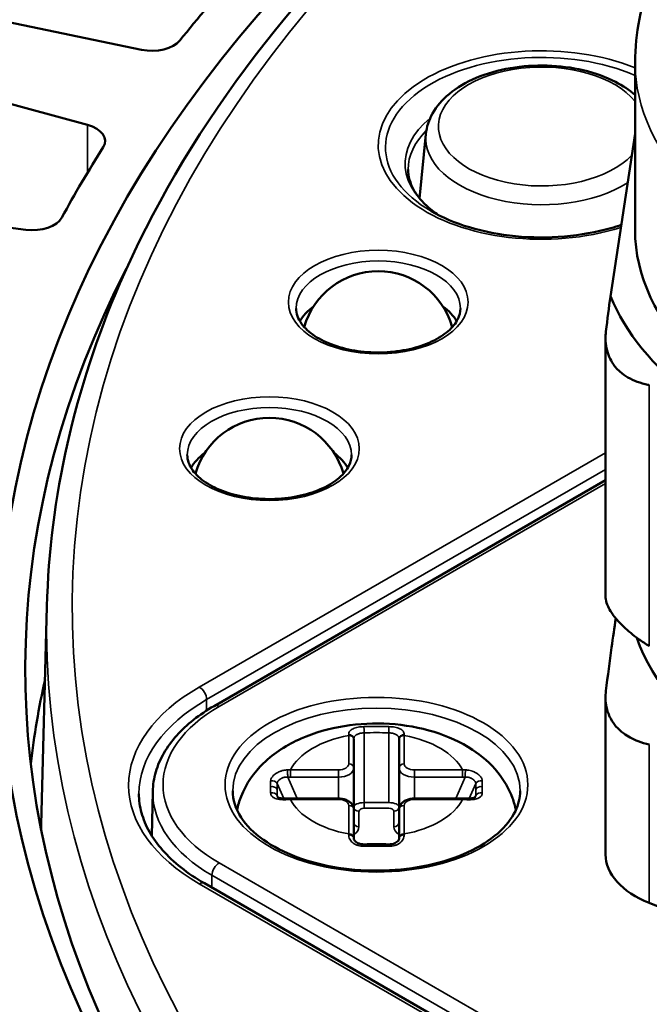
# Model space of a CAD drawing. Header units: millimetres. Extents: x 38 to 2514, y 38 to 1622.
# Tile 298 of 310: x 1640 to 1652, y 1389 to 1408. Entities that reach past the tile are written whole.
import ezdxf

# ---------------------------------------------------------------- set-up
doc = ezdxf.new("R2010")
doc.units = ezdxf.units.MM
doc.header["$LTSCALE"] = 7.692308
doc.layers.add('Visible (ISO)', color=7, linetype='Continuous', lineweight=50)
doc.layers.add('Visible Narrow (ISO)', color=7, linetype='Continuous', lineweight=35)

msp = doc.modelspace()

# ---------------------------------------------------------------- linework, layer by layer
at = {"layer": 'Visible (ISO)'}
for p, q in [((1642.5968, 1407.7535), (1639.8171, 1408.3316)), ((1652.213, 1404.2417), (1652.213, 1407.5077)), ((1638.8716, 1407.0137), (1641.5451, 1406.2876)), ((1648.1369, 1406.107), (1648.016, 1404.854)), ((1652.213, 1406.1183), (1651.7322, 1402.9453)), ((1640.3439, 1404.2446), (1637.4573, 1404.6083)), ((1651.6374, 1402.1336), (1651.6374, 1397.0981)), ((1651.6374, 1399.3609), (1644.0101, 1394.9573)), ((1640.7537, 1396.8962), (1640.6447, 1392.6479)), ((1651.6374, 1395.1269), (1651.6374, 1392.0633)), ((1646.7344, 1394.3155), (1646.7344, 1394.3025)), ((1646.7344, 1393.7456), (1646.7344, 1394.3025)), ((1647.6144, 1394.3025), (1647.6144, 1394.3155)), ((1647.6144, 1394.3025), (1647.6144, 1393.7456)), ((1646.7344, 1392.9373), (1646.7344, 1393.7456)), ((1647.6144, 1392.9373), (1647.6144, 1393.7456)), ((1642.8169, 1393.2907), (1642.7984, 1392.4258)), ((1645.2455, 1393.1872), (1645.2455, 1393.1872)), ((1646.4344, 1393.1528), (1645.4974, 1393.1528)), ((1648.8515, 1393.1528), (1647.9144, 1393.1528)), ((1649.1034, 1393.1872), (1649.1034, 1393.1872)), ((1646.7344, 1392.3804), (1646.7344, 1392.9373)), ((1647.6144, 1392.9373), (1647.6144, 1392.3804)), ((1646.7344, 1392.3804), (1646.7344, 1392.367)), ((1647.6144, 1392.367), (1647.6144, 1392.3804)), ((1672.3183, 1375.0485), (1643.8234, 1391.5)), ((1652.4903, 1391.1174), (1659.1114, 1388.4407))]:
    msp.add_line(p, q, dxfattribs=at)
for centre in [(1647.2098, 1401.9351), (1645.0885, 1399.0773)]:
    msp.add_arc(centre, 1.5, 15.91771, 164.08229, dxfattribs=at)
for centre, major_axis, ratio, start_param, end_param in [((1687.8331, 1396.0767), (-48, 0), 0.5773503, 5.2095771, 8.5688883), ((1687.8331, 1396.0767), (-49, 0), 0.5773503, 5.7993827, 5.85069), ((1642.8001, 1408.0794), (-0.6, 0), 0.5773503, 1.225059, 2.7090974), ((1641.2898, 1405.9742), (0.6, 0), 0.5773503, 5.9302824, 7.4143208), ((1687.8331, 1396.0767), (-49, 0), 0.5773503, 5.9302824, 5.9815897), ((1640.4718, 1404.583), (0.6, 0), 0.5773503, 4.4975513, 5.9815897), ((1660.963, 1404.2417), (-8.75, 0), 0.5773503, 0, 3.1415927), ((1687.8331, 1395.6685), (-47.5, 0), 0.5773503, 5.9940112, 7.0633341), ((1660.963, 1404.2417), (-9.5, 0), 0.5773503, 0.2386165, 0.6340481), ((1647.2098, 1402.18), (-1.6, 0), 0.5773503, 5.6186347, 5.9771419), ((1647.2098, 1402.18), (1.6, 0), 0.5773503, 0.3060434, 0.6645506), ((1645.0885, 1399.3223), (-1.6, 0), 0.5773503, 5.6186347, 5.9771419), ((1645.0885, 1399.3223), (1.6, 0), 0.5773503, 0.3060434, 0.6645506), ((1660.963, 1397.3015), (-8.8923, 0), 0.5773503, 0.1984717, 2.2737824), ((1687.8331, 1391.9942), (-47.5, 0), 0.5773503, 6.1559235, 6.216146), ((1646.6344, 1392.3669), (0.1, 0), 0.802943, 6.2831852, 6.2833847), ((1647.7144, 1392.3669), (-0.1, 0), 0.8029457, 6.2829835, 6.2831789), ((1653.6374, 1392.0633), (-2, 0), 0.5773503, 0, 0.9599311)]:
    msp.add_ellipse(centre, major_axis=major_axis, ratio=ratio, start_param=start_param, end_param=end_param, dxfattribs=at)
for points, knots in [([(1677.2225, 1423.1782), (1675.1918, 1422.9058), (1673.1922, 1422.555), (1666.5392, 1421.1016), (1662.1225, 1419.6341), (1654.2993, 1415.9576), (1650.8947, 1413.7488), (1645.4548, 1408.8035), (1643.4173, 1406.0674), (1641.2885, 1401.1439), (1640.8082, 1399.0226), (1640.7537, 1396.8962)], [1.7991176, 1.7991176, 1.7991176, 1.7991176, 1.9325075, 1.9325075, 2.2539912, 2.2539912, 2.5757753, 2.5757753, 2.8969658, 2.8969658, 3.1267803, 3.1267803, 3.1267803, 3.1267803]), ([(1669.713, 1407.5077), (1669.713, 1408.074), (1669.5962, 1408.6378), (1669.1558, 1409.72), (1668.8172, 1410.2283), (1667.9158, 1411.2167), (1667.3192, 1411.6672), (1665.9091, 1412.462), (1665.0741, 1412.7831), (1663.3056, 1413.2352), (1662.3716, 1413.3646), (1660.4997, 1413.4286), (1659.5624, 1413.3653), (1657.7501, 1413.0479), (1656.8756, 1412.7934), (1655.2605, 1412.0841), (1654.5192, 1411.6281), (1653.3213, 1410.527), (1652.8428, 1409.8944), (1652.331, 1408.6434), (1652.213, 1408.0768), (1652.213, 1407.5077)], [5.846853, 5.846853, 5.846853, 5.846853, 6.0776492, 6.0776492, 6.3315314, 6.3315314, 6.6442762, 6.6442762, 7.0008071, 7.0008071, 7.3585172, 7.3585172, 7.7121135, 7.7121135, 8.0679023, 8.0679023, 8.4276399, 8.4276399, 8.7564965, 8.7564965, 8.9884456, 8.9884456, 8.9884456, 8.9884456]), ([(1648.1369, 1406.107), (1648.1506, 1406.2487), (1648.1964, 1406.3866), (1648.3468, 1406.6537), (1648.4574, 1406.7801), (1648.7405, 1407.0159), (1648.92, 1407.1209), (1649.3234, 1407.2912), (1649.5486, 1407.3551), (1650.0167, 1407.4353), (1650.2593, 1407.4519), (1650.7404, 1407.4378), (1650.9786, 1407.4072), (1651.4308, 1407.3002), (1651.6445, 1407.2236), (1651.9746, 1407.0532), (1652.1019, 1406.9695), (1652.213, 1406.8741)], [0.0556793, 0.0556793, 0.0556793, 0.0556793, 0.3142428, 0.3142428, 0.6060799, 0.6060799, 0.9396229, 0.9396229, 1.2823362, 1.2823362, 1.6217123, 1.6217123, 1.959798, 1.959798, 2.3001703, 2.3001703, 2.549579, 2.549579, 2.549579, 2.549579]), ([(1647.7918, 1405.4192), (1647.7918, 1405.3527), (1647.8008, 1405.2861), (1647.8375, 1405.1523), (1647.8653, 1405.085), (1647.9409, 1404.9505), (1647.9889, 1404.8834), (1648.105, 1404.7518), (1648.1732, 1404.6874), (1648.2932, 1404.592), (1648.3383, 1404.5592), (1648.386, 1404.5274)], [3.14159265, 3.14159265, 3.14159265, 3.14159265, 3.29867229, 3.29867229, 3.45575192, 3.45575192, 3.61283155, 3.61283155, 3.76991118, 3.76991118, 3.85527774, 3.85527774, 3.85527774, 3.85527774]), ([(1648.2412, 1404.6056), (1648.4573, 1404.4808), (1648.7106, 1404.3736), (1649.2676, 1404.2075), (1649.5713, 1404.1489), (1650.1981, 1404.0882), (1650.5212, 1404.0862), (1651.1518, 1404.1396), (1651.4592, 1404.1949), (1651.8111, 1404.2949), (1651.878, 1404.3157), (1651.9432, 1404.3379)], [3.9269908, 3.9269908, 3.9269908, 3.9269908, 4.2356409, 4.2356409, 4.54601, 4.54601, 4.8579053, 4.8579053, 5.169853, 5.169853, 5.244881, 5.244881, 5.244881, 5.244881]), ([(1645.6098, 1402.7108), (1645.6098, 1402.6114), (1645.6433, 1402.51), (1645.7772, 1402.3258), (1645.8636, 1402.2446), (1646.0789, 1402.1021), (1646.2052, 1402.0402), (1646.4886, 1401.9401), (1646.6457, 1401.9021), (1646.9754, 1401.8549), (1647.148, 1401.846), (1647.4896, 1401.8589), (1647.6587, 1401.8808), (1647.9744, 1401.9525), (1648.1212, 1402.0022), (1648.3767, 1402.122), (1648.4856, 1402.192), (1648.6574, 1402.3421), (1648.7197, 1402.422), (1648.7935, 1402.5716), (1648.8098, 1402.6414), (1648.8098, 1402.7108)], [3.1415927, 3.1415927, 3.1415927, 3.1415927, 3.5388853, 3.5388853, 3.8590831, 3.8590831, 4.1633263, 4.1633263, 4.4693592, 4.4693592, 4.7778783, 4.7778783, 5.0870088, 5.0870088, 5.3946434, 5.3946434, 5.6994222, 5.6994222, 6.0059657, 6.0059657, 6.2831853, 6.2831853, 6.2831853, 6.2831853]), ([(1651.645, 1402.2612), (1651.6414, 1402.2303), (1651.639, 1402.1995), (1651.6338, 1402.0406), (1651.6527, 1401.916), (1651.7139, 1401.7514), (1651.7375, 1401.703), (1651.7856, 1401.6247), (1651.808, 1401.5936), (1651.8585, 1401.533), (1651.8867, 1401.5038), (1651.964, 1401.4349), (1652.0158, 1401.3979), (1652.1861, 1401.2998), (1652.3179, 1401.2529), (1652.4724, 1401.2185), (1652.4813, 1401.2166), (1652.4903, 1401.2147)], [1.00033037, 1.00033037, 1.00033037, 1.00033037, 1.01236347, 1.01236347, 1.0626597, 1.0626597, 1.08515376, 1.08515376, 1.10131667, 1.10131667, 1.11834789, 1.11834789, 1.14438841, 1.14438841, 1.19682824, 1.19682824, 1.20001435, 1.20001435, 1.20001435, 1.20001435]), ([(1643.4885, 1399.853), (1643.4885, 1399.7536), (1643.522, 1399.6522), (1643.6558, 1399.4681), (1643.7423, 1399.3868), (1643.9576, 1399.2444), (1644.0839, 1399.1825), (1644.3672, 1399.0824), (1644.5244, 1399.0443), (1644.8541, 1398.9971), (1645.0267, 1398.9882), (1645.3683, 1399.0012), (1645.5374, 1399.0231), (1645.8531, 1399.0948), (1645.9999, 1399.1444), (1646.2554, 1399.2643), (1646.3643, 1399.3342), (1646.5361, 1399.4844), (1646.5984, 1399.5642), (1646.6721, 1399.7139), (1646.6885, 1399.7837), (1646.6885, 1399.853)], [3.1415927, 3.1415927, 3.1415927, 3.1415927, 3.5388853, 3.5388853, 3.8590831, 3.8590831, 4.1633263, 4.1633263, 4.4693592, 4.4693592, 4.7778783, 4.7778783, 5.0870088, 5.0870088, 5.3946434, 5.3946434, 5.6994222, 5.6994222, 6.0059657, 6.0059657, 6.2831853, 6.2831853, 6.2831853, 6.2831853]), ([(1652.4903, 1396.1253), (1652.4171, 1396.1692), (1652.3472, 1396.2154), (1652.2812, 1396.2629), (1652.1737, 1396.3404), (1652.077, 1396.4209), (1651.993, 1396.5011), (1651.9516, 1396.5407), (1651.9134, 1396.58), (1651.8788, 1396.6188), (1651.8597, 1396.6401), (1651.8417, 1396.6612), (1651.8248, 1396.6822), (1651.7999, 1396.713), (1651.7775, 1396.7432), (1651.7575, 1396.7729), (1651.7283, 1396.8161), (1651.7045, 1396.8579), (1651.6859, 1396.8983), (1651.6637, 1396.9469), (1651.6491, 1396.9932), (1651.6422, 1397.0378), (1651.639, 1397.0583), (1651.6374, 1397.0784), (1651.6374, 1397.0981)], [2.08772995, 2.08772995, 2.08772995, 2.08772995, 2.11490942, 2.11490942, 2.11490942, 2.15920305, 2.15920305, 2.15920305, 2.18106168, 2.18106168, 2.18106168, 2.1930663, 2.1930663, 2.1930663, 2.21072533, 2.21072533, 2.21072533, 2.23645853, 2.23645853, 2.23645853, 2.26731161, 2.26731161, 2.26731161, 2.28147305, 2.28147305, 2.28147305, 2.28147305]), ([(1651.645, 1395.2503), (1651.6811, 1395.5454), (1651.7183, 1395.8274), (1651.7827, 1396.2937), (1651.8097, 1396.4838), (1651.8365, 1396.6689)], [-0.38026483, -0.38026483, -0.38026483, -0.38026483, -0.26120469, -0.26120469, -0.17585283, -0.17585283, -0.17585283, -0.17585283]), ([(1652.4903, 1394.2038), (1652.4135, 1394.222), (1652.3403, 1394.2442), (1652.1651, 1394.3119), (1652.0695, 1394.3633), (1651.9324, 1394.4661), (1651.884, 1394.5111), (1651.8014, 1394.6072), (1651.7668, 1394.6576), (1651.6994, 1394.7839), (1651.6717, 1394.8619), (1651.6355, 1395.0425), (1651.6322, 1395.1459), (1651.645, 1395.2503)], [-0.62188043, -0.62188043, -0.62188043, -0.62188043, -0.60000789, -0.60000789, -0.56631457, -0.56631457, -0.54432289, -0.54432289, -0.52344977, -0.52344977, -0.49520886, -0.49520886, -0.46127986, -0.46127986, -0.46127986, -0.46127986]), ([(1644.0101, 1394.9573), (1643.8663, 1394.8742), (1643.7327, 1394.7843), (1643.4892, 1394.5918), (1643.3793, 1394.4893), (1643.1862, 1394.273), (1643.1029, 1394.1593), (1642.9664, 1393.9228), (1642.9132, 1393.7999), (1642.8397, 1393.5483), (1642.8196, 1393.4196), (1642.8169, 1393.2907)], [4.71238898, 4.71238898, 4.71238898, 4.71238898, 4.86700003, 4.86700003, 5.02161108, 5.02161108, 5.17622213, 5.17622213, 5.33083318, 5.33083318, 5.48544424, 5.48544424, 5.48544424, 5.48544424]), ([(1649.8911, 1392.9301), (1649.8748, 1393.0088), (1649.8527, 1393.0856), (1649.7568, 1393.3473), (1649.6567, 1393.515), (1649.3954, 1393.8396), (1649.2257, 1393.9852), (1648.8137, 1394.2577), (1648.563, 1394.3697), (1648.0195, 1394.5386), (1647.7246, 1394.5903), (1647.1323, 1394.6275), (1646.8352, 1394.6138), (1646.2546, 1394.5203), (1645.9711, 1394.4407), (1645.4384, 1394.2049), (1645.1875, 1394.0492), (1644.7919, 1393.6631), (1644.6355, 1393.4482), (1644.5029, 1393.1083), (1644.4765, 1393.0205), (1644.4577, 1392.9301)], [3.2608701, 3.2608701, 3.2608701, 3.2608701, 3.349918, 3.349918, 3.5766268, 3.5766268, 3.8593516, 3.8593516, 4.2185089, 4.2185089, 4.6040342, 4.6040342, 4.984196, 4.984196, 5.3665548, 5.3665548, 5.7489139, 5.7489139, 6.061639, 6.061639, 6.1639079, 6.1639079, 6.1639079, 6.1639079]), ([(1642.5468, 1393.2456), (1642.5468, 1393.1217), (1642.5636, 1392.9977), (1642.6314, 1392.7504), (1642.6825, 1392.627), (1642.8197, 1392.3833), (1642.9058, 1392.263), (1643.1122, 1392.0291), (1643.2326, 1391.9155), (1643.5051, 1391.6989), (1643.6572, 1391.596), (1643.8234, 1391.5)], [3.14159265, 3.14159265, 3.14159265, 3.14159265, 3.29867229, 3.29867229, 3.45575192, 3.45575192, 3.61283155, 3.61283155, 3.76991118, 3.76991118, 3.92699082, 3.92699082, 3.92699082, 3.92699082]), ([(1644.3744, 1393.3006), (1644.3744, 1393.1277), (1644.428, 1392.9535), (1644.6385, 1392.6299), (1644.7855, 1392.4809), (1645.1553, 1392.2188), (1645.3745, 1392.1049), (1645.8673, 1391.9201), (1646.1409, 1391.8495), (1646.7154, 1391.7598), (1647.0163, 1391.741), (1647.6138, 1391.7579), (1647.9103, 1391.7937), (1648.4669, 1391.9157), (1648.7271, 1392.0017), (1649.1838, 1392.213), (1649.3806, 1392.338), (1649.6936, 1392.6114), (1649.8092, 1392.7595), (1649.944, 1393.0391), (1649.9744, 1393.1701), (1649.9744, 1393.3006)], [5.4977871, 5.4977871, 5.4977871, 5.4977871, 5.8572142, 5.8572142, 6.1814899, 6.1814899, 6.4927459, 6.4927459, 6.8044502, 6.8044502, 7.1176458, 7.1176458, 7.4312748, 7.4312748, 7.7440843, 7.7440843, 8.0552904, 8.0552904, 8.3679793, 8.3679793, 8.6393798, 8.6393798, 8.6393798, 8.6393798]), ([(1645.2455, 1393.1872), (1645.2456, 1393.187), (1645.2457, 1393.1864), (1645.2498, 1393.1822), (1645.2543, 1393.1786), (1645.2695, 1393.1707), (1645.2802, 1393.1665), (1645.3049, 1393.1598), (1645.3187, 1393.1572), (1645.3503, 1393.153), (1645.3686, 1393.1517), (1645.4055, 1393.1506), (1645.4243, 1393.1509), (1645.4431, 1393.1516)], [0, 0, 0, 0, 0.005415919, 0.005415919, 0.011160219, 0.011160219, 0.016775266, 0.016775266, 0.0219336, 0.0219336, 0.02775794, 0.02775794, 0.033384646, 0.033384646, 0.033384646, 0.033384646]), ([(1646.7344, 1392.9373), (1646.7344, 1392.9577), (1646.7306, 1392.9781), (1646.7161, 1393.0168), (1646.7051, 1393.0349), (1646.6762, 1393.0699), (1646.6573, 1393.0857), (1646.615, 1393.1129), (1646.5911, 1393.1238), (1646.541, 1393.1405), (1646.5148, 1393.1462), (1646.4704, 1393.1517), (1646.4524, 1393.1528), (1646.4344, 1393.1528)], [3.1415927, 3.1415927, 3.1415927, 3.1415927, 3.3538566, 3.3538566, 3.5854604, 3.5854604, 3.8747114, 3.8747114, 4.1888707, 4.1888707, 4.50303, 4.50303, 4.712389, 4.712389, 4.712389, 4.712389]), ([(1647.9144, 1393.1528), (1647.8874, 1393.1528), (1647.8605, 1393.1503), (1647.8079, 1393.1405), (1647.7824, 1393.1331), (1647.734, 1393.1128), (1647.7111, 1393.0999), (1647.6697, 1393.067), (1647.651, 1393.0468), (1647.6258, 1393.002), (1647.6179, 1392.979), (1647.6147, 1392.949), (1647.6144, 1392.9431), (1647.6144, 1392.9373)], [4.712389, 4.712389, 4.712389, 4.712389, 5.0265482, 5.0265482, 5.3407075, 5.3407075, 5.6548668, 5.6548668, 5.969026, 5.969026, 6.2225226, 6.2225226, 6.2831853, 6.2831853, 6.2831853, 6.2831853]), ([(1648.9058, 1393.1516), (1648.9333, 1393.1505), (1648.9612, 1393.1506), (1649.01, 1393.154), (1649.0321, 1393.1572), (1649.0647, 1393.1651), (1649.077, 1393.1696), (1649.0928, 1393.1775), (1649.0975, 1393.181), (1649.1026, 1393.1856), (1649.1032, 1393.1867), (1649.1034, 1393.1871), (1649.1034, 1393.1872), (1649.1034, 1393.1872)], [0, 0, 0, 0, 0.00826745, 0.00826745, 0.015743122, 0.015743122, 0.02183962, 0.02183962, 0.027043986, 0.027043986, 0.032431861, 0.032431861, 0.033337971, 0.033337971, 0.033337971, 0.033337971]), ([(1646.7344, 1392.367), (1646.7344, 1392.3649), (1646.7348, 1392.3614), (1646.7378, 1392.3523), (1646.7402, 1392.3471), (1646.7495, 1392.3321), (1646.7588, 1392.321), (1646.783, 1392.3011), (1646.7974, 1392.2918), (1646.8301, 1392.2766), (1646.8488, 1392.2703), (1646.8888, 1392.2619), (1646.9107, 1392.2598), (1646.9325, 1392.2603)], [0, 0, 0, 0, 0.00544382, 0.00544382, 0.009905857, 0.009905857, 0.01698563, 0.01698563, 0.023334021, 0.023334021, 0.029617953, 0.029617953, 0.036140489, 0.036140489, 0.036140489, 0.036140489]), ([(1647.4164, 1392.2603), (1647.4373, 1392.2598), (1647.4585, 1392.2617), (1647.4975, 1392.2696), (1647.5159, 1392.2755), (1647.5483, 1392.2901), (1647.5627, 1392.2989), (1647.586, 1392.3173), (1647.5952, 1392.3271), (1647.6078, 1392.3446), (1647.6113, 1392.3524), (1647.6142, 1392.3621), (1647.6144, 1392.3651), (1647.6144, 1392.367)], [0, 0, 0, 0, 0.006283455, 0.006283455, 0.012429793, 0.012429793, 0.018615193, 0.018615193, 0.024894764, 0.024894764, 0.031270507, 0.031270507, 0.036145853, 0.036145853, 0.036145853, 0.036145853])]:
    msp.add_open_spline(points, degree=3, knots=knots, dxfattribs=at)
for points in [[(1651.645, 1402.2612), (1651.6732, 1402.4993), (1651.7025, 1402.7264), (1651.7322, 1402.9453)], [(1645.4431, 1393.1516), (1645.4612, 1393.1524), (1645.4793, 1393.1528), (1645.4974, 1393.1528)], [(1648.8515, 1393.1528), (1648.8696, 1393.1528), (1648.8877, 1393.1524), (1648.9058, 1393.1516)], [(1640.6447, 1392.6479), (1640.6438, 1392.6133), (1640.643, 1392.5787), (1640.6423, 1392.5441)], [(1646.9325, 1392.2603), (1647.0937, 1392.2634), (1647.2552, 1392.2634), (1647.4164, 1392.2603)]]:
    msp.add_open_spline(points, degree=3, dxfattribs=at)
at = {"layer": 'Visible Narrow (ISO)'}
for p, q in [((1641.5451, 1405.358), (1641.5451, 1406.2876)), ((1652.4903, 1401.2147), (1652.4903, 1396.1253)), ((1643.7234, 1395.3277), (1651.6374, 1399.8968)), ((1643.8648, 1395.0827), (1651.6374, 1399.5702)), ((1651.6374, 1399.2933), (1644.1101, 1394.9474)), ((1643.8648, 1395.0827), (1643.8648, 1394.8688)), ((1646.6344, 1393.8272), (1646.6344, 1394.3842)), ((1646.9344, 1394.4344), (1646.9344, 1393.0745)), ((1647.4144, 1393.0745), (1647.4144, 1394.4344)), ((1647.7144, 1394.3842), (1647.7144, 1393.8272)), ((1652.4903, 1394.2038), (1652.4903, 1391.1174)), ((1645.4974, 1393.7118), (1646.4344, 1393.7118)), ((1645.4974, 1393.5724), (1645.4974, 1393.7118)), ((1646.4344, 1393.5724), (1646.4344, 1393.7118)), ((1647.9144, 1393.7118), (1648.8515, 1393.7118)), ((1647.9144, 1393.5724), (1647.9144, 1393.7118)), ((1648.8515, 1393.5724), (1648.8515, 1393.7118)), ((1645.3678, 1393.152), (1645.2394, 1393.4455)), ((1645.6304, 1393.1528), (1645.4473, 1393.5713)), ((1645.4974, 1393.5724), (1646.4344, 1393.5724)), ((1646.4344, 1393.1528), (1646.4344, 1393.5724)), ((1647.9144, 1393.1528), (1647.9144, 1393.5724)), ((1647.9144, 1393.5724), (1648.8515, 1393.5724)), ((1648.9016, 1393.5713), (1648.7185, 1393.1528)), ((1649.1094, 1393.4455), (1648.9811, 1393.152)), ((1645.2394, 1393.2145), (1645.2552, 1393.1785)), ((1649.0936, 1393.1785), (1649.1094, 1393.2145)), ((1645.4974, 1393.1528), (1645.4974, 1393.1344)), ((1646.4344, 1393.1344), (1645.4974, 1393.1344)), ((1646.4344, 1393.1528), (1646.4344, 1393.1344)), ((1646.6344, 1392.462), (1646.6344, 1393.019)), ((1646.9344, 1392.966), (1646.9344, 1393.0745)), ((1646.9344, 1393.0745), (1647.4144, 1393.0745)), ((1647.7144, 1393.019), (1647.7144, 1392.462)), ((1647.9144, 1393.1528), (1647.9144, 1393.1344)), ((1648.8515, 1393.1344), (1647.9144, 1393.1344)), ((1648.8515, 1393.1528), (1648.8515, 1393.1344)), ((1646.8344, 1392.6025), (1646.8344, 1392.9047)), ((1646.9344, 1392.966), (1647.4144, 1392.966)), ((1647.5144, 1392.9047), (1647.5144, 1392.6025)), ((1644.1101, 1391.8989), (1672.8186, 1375.324)), ((1672.2183, 1375.0386), (1643.7234, 1391.4901)), ((1643.9651, 1391.4182), (1643.9687, 1391.6568)), ((1643.9687, 1391.6568), (1672.6772, 1375.0819))]:
    msp.add_line(p, q, dxfattribs=at)
for centre, major_axis, ratio, start_param, end_param in [((1687.8331, 1396.8932), (-46.5847, 0), 0.5773503, 4.9439536, 8.5955747), ((1650.3918, 1405.8951), (-3.1828, 0), 0.5773503, 4.103194, 8.3604272), ((1650.3918, 1405.8473), (-3.0414, 0), 0.5773503, 4.0703693, 7.0685835), ((1650.3918, 1406.2569), (-2.0088, 0), 0.5773503, 3.5771217, 8.9187824), ((1660.963, 1407.5077), (-8.75, 0), 0.5773503, 0, 3.1415927), ((1650.3918, 1405.5347), (-2.6586, 0), 0.5773503, 5.6677398, 6.9985657), ((1650.3918, 1405.4192), (-2.6, 0), 0.5773503, 5.7550154, 6.2831853), ((1650.3918, 1406.0345), (-2.2583, 0), 0.5773503, 6.227506, 8.6903255), ((1647.2098, 1402.7108), (-1.6, 0), 0.5773503, 3.1415927, 6.2831853), ((1645.0885, 1399.853), (-1.6, 0), 0.5773503, 3.1415927, 6.2831853), ((1687.8331, 1396.4935), (-47.0846, 0), 0.5773503, 6.268373, 8.5858923), ((1647.0468, 1393.4089), (-4.7, 0), 0.5773503, 5.4977871, 7.0685835), ((1643.7234, 1395.1644), (0.1, -0.1732), 0.5773503, 0.7853982, 2.3561945), ((1647.0468, 1393.2456), (-4.5, 0), 0.5773503, 5.4977871, 6.2831853), ((1646.7502, 1393.4231), (-3.7336, 0), 0.5773503, 5.4977871, 7.0685835), ((1644.1101, 1394.7841), (-0.1, 0.1732), 0.5773503, 5.4977871, 6.2831853), ((1647.1744, 1393.3006), (-2.8, 0), 0.5773503, 3.1415927, 6.2831853), ((1647.1744, 1394.4781), (-0.8396, 0), 0.0969035, 4.4182351, 5.0065427), ((1646.9344, 1394.4613), (-0.0033, 0.0999), 0.0092086, 0.3274629, 1.8431007), ((1647.4144, 1394.4613), (0.0033, 0.0999), 0.0092082, 4.44008, 5.9557595), ((1647.1744, 1393.4231), (-1.75, 0), 0.5773503, 5.0260798, 5.9934336), ((1646.6344, 1394.3155), (0.1, 0), 0.8296119, 0.0000342, 1.5782341), ((1646.6802, 1393.1505), (-0.0584, 1.4324), 0.0062054, 5.749849, 5.76988), ((1646.6344, 1394.3025), (0.1, 0), 0.8164966, 0, 1.5707963), ((1647.1744, 1394.3522), (-0.8097, 0), 0.1063586, 4.4113966, 5.0132368), ((1647.7144, 1394.3155), (-0.1, 0), 0.8296145, 4.7049979, 6.2831853), ((1647.7144, 1394.3025), (-0.1, 0), 0.8164966, 4.712389, 6.2831853), ((1647.6799, 1393.4543), (-0.0468, -1.1246), 0.0066064, 3.7161821, 3.7392334), ((1647.1744, 1393.4231), (1.75, 0), 0.5773503, 0.2897517, 1.2571055), ((1646.4344, 1393.8272), (0.2, 0), 0.5773503, 4.712389, 6.2831853), ((1646.6344, 1393.7456), (0.1, 0), 0.8164966, 0, 1.5707963), ((1647.7144, 1393.7456), (-0.1, 0), 0.8164966, 4.712389, 6.2831853), ((1647.9144, 1393.8272), (-0.2, 0), 0.5773503, 0, 1.5707963), ((1645.5444, 1392.6751), (-1.1282, 0.2837), 0.8839624, 4.9718121, 5.0197218), ((1645.4473, 1393.6291), (0.0042, -0.0999), 0.0296334, 3.7415932, 5.3272471), ((1646.4344, 1393.7456), (0.3, 0), 0.5773503, 4.712389, 6.2831853), ((1647.9144, 1393.7456), (-0.3, 0), 0.5773503, 0, 1.5707963), ((1648.8108, 1392.7618), (-1.094, -0.1921), 0.8505711, 4.4772869, 4.5273338), ((1648.9016, 1393.6291), (-0.0042, -0.0999), 0.0296235, 0.9559572, 2.5416233), ((1645.5717, 1388.2792), (-0.3751, 6.2565), 0.0421905, 0.5819486, 0.6129097), ((1645.1442, 1393.3049), (0.1, 0), 0.8164966, 0.3430238, 1.8874041), ((1645.1453, 1393.418), (0.1, -0.0019), 0.8332182, 0.3588269, 1.912082), ((1647.3806, 1388.4354), (-1.7831, 6.1147), 0.1941839, 0.5562284, 0.5876339), ((1645.5517, 1392.6881), (-1.0217, 0.169), 0.8495961, 4.904667, 4.9533927), ((1648.8043, 1392.7672), (-0.9798, -0.1146), 0.8134343, 4.5185279, 4.5695923), ((1649.2036, 1393.418), (-0.1, -0.0019), 0.8332192, 4.3711389, 5.9243516), ((1646.9682, 1388.4354), (-1.7831, -6.1147), 0.1941839, 2.5539588, 2.5853642), ((1649.2046, 1393.3049), (-0.1, 0), 0.8164966, 4.3957812, 5.9401615), ((1648.7772, 1388.2792), (-0.375, -6.2565), 0.0421884, 2.5272262, 2.5596439), ((1646.7502, 1393.2627), (-3.9336, 0), 0.5773503, 6.2708424, 7.0685835), ((1645.5717, 1388.2792), (-0.3751, 6.2565), 0.0421905, 0.6129097, 0.6143663), ((1645.5717, 1388.2781), (-0.3745, 6.2565), 0.042302, 0.6140634, 0.6464811), ((1645.1453, 1393.1871), (0.1, 0.0018), 0.7989635, 0.3287892, 1.8820019), ((1647.3807, 1388.4342), (-1.7831, 6.1147), 0.1941839, 0.5873262, 0.6187315), ((1646.9682, 1388.4342), (-1.7831, -6.1147), 0.1941839, 2.522861, 2.5542665), ((1649.2036, 1393.1871), (-0.1, 0.0018), 0.7989646, 4.4011464, 5.9544016), ((1648.7778, 1388.2784), (-0.374, -6.2561), 0.0422438, 2.4951071, 2.5275271), ((1645.4473, 1393.0517), (-0.0042, 0.0999), 0.0296384, 0.0000368, 0.629747), ((1645.5381, 1392.2216), (-1.1054, 0.05), 0.8246734, 4.7864363, 4.8364832), ((1647.1744, 1393.4231), (-1.75, 0), 0.5773503, 0.2897517, 1.2571055), ((1646.4344, 1393.019), (0.2, 0), 0.5773503, 0, 1.5707963), ((1646.6344, 1392.9373), (0.1, 0), 0.8164966, 0, 1.5707963), ((1646.9344, 1392.9863), (-0.2, 0), 0.4411069, 4.7121861, 6.2831452), ((1647.4145, 1392.9863), (-0.2, 0), 0.4411069, 3.1416327, 4.7125919), ((1647.7144, 1392.9373), (-0.1, 0), 0.8164966, 4.712389, 6.2831853), ((1647.9144, 1393.019), (-0.2, 0), 0.5773503, 4.712389, 6.2831853), ((1647.1744, 1393.4231), (1.75, 0), 0.5773503, 5.0260798, 5.9934336), ((1648.8045, 1392.1384), (-1.1534, -0.0854), 0.8604987, 4.560158, 4.6080677), ((1648.9016, 1393.0517), (0.0042, 0.0999), 0.0296334, 5.6534697, 6.2831853), ((1646.8344, 1392.9863), (-0.1, 0), 0.8164966, 0.0000006, 1.5707851), ((1646.9346, 1392.9046), (-0.1001, 0.0001), 0.6130711, 4.7143594, 6.2835364), ((1647.4143, 1392.9046), (-0.1001, -0.0001), 0.6130711, 3.1412416, 4.7104186), ((1647.5144, 1392.9863), (0.1, 0), 0.8164966, 4.712389, 6.2831853), ((1687.8331, 1392.2443), (-47.1936, 0), 0.5773503, 6.268373, 6.2721829), ((1646.8344, 1392.6842), (-0.1, 0), 0.8164966, 0, 1.5707963), ((1647.5144, 1392.6842), (0.1, 0), 0.8164966, 4.712389, 6.2831853), ((1646.6689, 1391.5841), (-0.009, 1.0821), 0.0429704, 0.6239741, 0.6470254), ((1646.6344, 1392.3669), (0.1, 0), 0.802943, 0.0001995, 1.5781875), ((1646.6344, 1392.3804), (0.1, 0), 0.8164966, 0, 1.5707963), ((1646.4344, 1392.6025), (0.4, 0), 0.5773503, 5.5604511, 6.2831853), ((1647.9144, 1392.6025), (-0.4, 0), 0.5773503, 0, 0.7227342), ((1647.7144, 1392.3804), (-0.1, 0), 0.8164966, 4.712389, 6.2831853), ((1647.7144, 1392.3669), (-0.1, 0), 0.8029457, 4.7049794, 6.2829838), ((1647.6686, 1391.3017), (0.019, 1.3698), 0.0408612, 5.703462, 5.7234929), ((1646.9344, 1392.1603), (-0.002, 0.1), 0.0280019, 0.0000184, 0.9031063), ((1647.4144, 1392.1603), (0.002, 0.1), 0.0280037, 5.3801162, 6.2831852), ((1647.1744, 1392.147), (-0.8396, 0), 0.0934903, 4.4182353, 5.0065428), ((1644.1101, 1391.7356), (-0.1, -0.1732), 0.5773503, 3.9269908, 5.4803339), ((1643.7234, 1391.3268), (0.1, 0.1732), 0.5773503, 0, 0.7853982)]:
    msp.add_ellipse(centre, major_axis=major_axis, ratio=ratio, start_param=start_param, end_param=end_param, dxfattribs=at)
for centre, major_axis in [((1647.2098, 1402.8332), (1.75, 0)), ((1645.0885, 1399.9755), (-1.75, 0)), ((1647.1744, 1393.4231), (2.95, 0))]:
    msp.add_ellipse(centre, major_axis=major_axis, ratio=0.5773503, dxfattribs=at)
for points in [[(1646.6337, 1394.3985), (1646.633, 1394.4119), (1646.636, 1394.4366), (1646.6529, 1394.4683), (1646.6811, 1394.4945), (1646.719, 1394.5158), (1646.7649, 1394.5325), (1646.8168, 1394.5447), (1646.8731, 1394.5528), (1646.9116, 1394.5554), (1646.931, 1394.556)], [(1647.4179, 1394.556), (1647.4373, 1394.5554), (1647.4758, 1394.5528), (1647.5321, 1394.5447), (1647.584, 1394.5325), (1647.6299, 1394.5158), (1647.6678, 1394.4945), (1647.696, 1394.4683), (1647.7129, 1394.4366), (1647.7159, 1394.4119), (1647.7152, 1394.3985)], [(1646.931, 1392.2221), (1646.9116, 1392.2216), (1646.8731, 1392.2235), (1646.8168, 1392.2357), (1646.7649, 1392.2564), (1646.719, 1392.2851), (1646.6811, 1392.3205), (1646.6529, 1392.3607), (1646.636, 1392.4039), (1646.633, 1392.4329), (1646.6337, 1392.4472)], [(1647.7152, 1392.4472), (1647.7159, 1392.4329), (1647.7129, 1392.4039), (1647.696, 1392.3607), (1647.6678, 1392.3205), (1647.6299, 1392.2851), (1647.584, 1392.2564), (1647.5321, 1392.2357), (1647.4758, 1392.2235), (1647.4373, 1392.2216), (1647.4179, 1392.2221)]]:
    msp.add_open_spline(points, degree=3, dxfattribs=at)
for points, knots in [([(1646.7344, 1394.3155), (1646.7344, 1394.3237), (1646.7353, 1394.3314), (1646.7371, 1394.3386), (1646.7376, 1394.3405), (1646.7381, 1394.3423), (1646.7386, 1394.344), (1646.7409, 1394.3514), (1646.7442, 1394.3581), (1646.7483, 1394.3643), (1646.749, 1394.3655), (1646.7499, 1394.3667), (1646.7507, 1394.3679), (1646.7559, 1394.375), (1646.7623, 1394.3814), (1646.7696, 1394.3872), (1646.7772, 1394.3932), (1646.7858, 1394.3985), (1646.7952, 1394.4032), (1646.796, 1394.4036), (1646.7968, 1394.404), (1646.7975, 1394.4044), (1646.8063, 1394.4086), (1646.8157, 1394.4123), (1646.8256, 1394.4156), (1646.8275, 1394.4162), (1646.8294, 1394.4168), (1646.8314, 1394.4174), (1646.8405, 1394.4202), (1646.8499, 1394.4227), (1646.8597, 1394.4248), (1646.863, 1394.4255), (1646.8662, 1394.4261), (1646.8695, 1394.4268), (1646.8783, 1394.4285), (1646.8874, 1394.4299), (1646.8965, 1394.4311), (1646.9011, 1394.4317), (1646.9057, 1394.4322), (1646.9103, 1394.4326), (1646.9183, 1394.4334), (1646.9264, 1394.434), (1646.9344, 1394.4344)], [0, 0, 0, 0, 0.0995533, 0.0995533, 0.0995533, 0.125, 0.125, 0.125, 0.2297944, 0.2297944, 0.2297944, 0.25, 0.25, 0.25, 0.3732957, 0.3732957, 0.3732957, 0.5, 0.5, 0.5, 0.5101835, 0.5101835, 0.5101835, 0.625, 0.625, 0.625, 0.6470765, 0.6470765, 0.6470765, 0.75, 0.75, 0.75, 0.7839127, 0.7839127, 0.7839127, 0.875, 0.875, 0.875, 0.9208367, 0.9208367, 0.9208367, 1, 1, 1, 1]), ([(1647.4144, 1394.4344), (1647.4225, 1394.434), (1647.4305, 1394.4334), (1647.4385, 1394.4326), (1647.4432, 1394.4322), (1647.4478, 1394.4317), (1647.4524, 1394.4311), (1647.4615, 1394.4299), (1647.4706, 1394.4285), (1647.4794, 1394.4268), (1647.4827, 1394.4261), (1647.4859, 1394.4255), (1647.4892, 1394.4248), (1647.4989, 1394.4227), (1647.5084, 1394.4202), (1647.5175, 1394.4174), (1647.5195, 1394.4168), (1647.5214, 1394.4162), (1647.5233, 1394.4156), (1647.5332, 1394.4123), (1647.5426, 1394.4086), (1647.5513, 1394.4044), (1647.5521, 1394.404), (1647.5529, 1394.4036), (1647.5536, 1394.4032), (1647.563, 1394.3986), (1647.5715, 1394.3933), (1647.579, 1394.3875), (1647.5864, 1394.3816), (1647.5929, 1394.3751), (1647.5982, 1394.3679), (1647.5987, 1394.3671), (1647.5993, 1394.3663), (1647.5998, 1394.3655), (1647.604, 1394.3593), (1647.6074, 1394.3526), (1647.6098, 1394.3454), (1647.6106, 1394.3432), (1647.6112, 1394.3409), (1647.6118, 1394.3386), (1647.6135, 1394.3314), (1647.6144, 1394.3237), (1647.6144, 1394.3155)], [0.0000001, 0.0000001, 0.0000001, 0.0000001, 0.07917519, 0.07917519, 0.07917519, 0.125, 0.125, 0.125, 0.21609506, 0.21609506, 0.21609506, 0.25, 0.25, 0.25, 0.3529315, 0.3529315, 0.3529315, 0.375, 0.375, 0.375, 0.48982252, 0.48982252, 0.48982252, 0.5, 0.5, 0.5, 0.625, 0.625, 0.625, 0.75, 0.75, 0.75, 0.76360758, 0.76360758, 0.76360758, 0.86844017, 0.86844017, 0.86844017, 0.9004485, 0.9004485, 0.9004485, 1, 1, 1, 1]), ([(1645.1133, 1393.4972), (1645.1133, 1393.5039), (1645.1141, 1393.5108), (1645.1166, 1393.522), (1645.1178, 1393.5261), (1645.122, 1393.5386), (1645.1259, 1393.5472), (1645.1326, 1393.5589), (1645.1345, 1393.5621), (1645.1425, 1393.5743), (1645.1495, 1393.5834), (1645.1581, 1393.5929), (1645.1586, 1393.5935), (1645.1611, 1393.5961), (1645.163, 1393.5981), (1645.1753, 1393.6107), (1645.1871, 1393.621), (1645.2015, 1393.6318), (1645.2027, 1393.6326), (1645.2185, 1393.6441), (1645.2348, 1393.6542), (1645.2527, 1393.6635), (1645.253, 1393.6636), (1645.2652, 1393.6699), (1645.2778, 1393.6756), (1645.297, 1393.6832), (1645.3032, 1393.6855), (1645.3117, 1393.6884), (1645.3139, 1393.6891), (1645.332, 1393.695), (1645.3486, 1393.6994), (1645.3682, 1393.7033), (1645.3708, 1393.7038), (1645.378, 1393.7051), (1645.3826, 1393.7059), (1645.3993, 1393.7084), (1645.4116, 1393.7098), (1645.43, 1393.711), (1645.4361, 1393.7113), (1645.4421, 1393.7115)], [0, 0, 0, 0, 0.0790356, 0.0790356, 0.125, 0.125, 0.2162784, 0.2162784, 0.25, 0.25, 0.346617, 0.346617, 0.3530367, 0.3530367, 0.375, 0.375, 0.4899483, 0.4899483, 0.5, 0.5, 0.625, 0.625, 0.6267808, 0.6267808, 0.7111876, 0.7111876, 0.75, 0.75, 0.7635939, 0.7635939, 0.8601893, 0.8601893, 0.875, 0.875, 0.9005947, 0.9005947, 0.9678756, 0.9678756, 1, 1, 1, 1]), ([(1648.9067, 1393.7115), (1648.9195, 1393.7111), (1648.932, 1393.7102), (1648.9501, 1393.7082), (1648.9559, 1393.7075), (1648.9663, 1393.7059), (1648.9709, 1393.7051), (1648.9925, 1393.7012), (1649.0093, 1393.6971), (1649.0278, 1393.6914), (1649.0303, 1393.6906), (1649.035, 1393.6891), (1649.0372, 1393.6884), (1649.0532, 1393.6829), (1649.0663, 1393.6777), (1649.0846, 1393.6693), (1649.0902, 1393.6666), (1649.0959, 1393.6636), (1649.0962, 1393.6635), (1649.1141, 1393.6542), (1649.1304, 1393.6441), (1649.1462, 1393.6326), (1649.1474, 1393.6318), (1649.1618, 1393.621), (1649.1736, 1393.6107), (1649.1859, 1393.5981), (1649.1878, 1393.5961), (1649.1979, 1393.5852), (1649.205, 1393.5761), (1649.2115, 1393.5665), (1649.2119, 1393.5658), (1649.2144, 1393.5621), (1649.2163, 1393.5589), (1649.223, 1393.5472), (1649.2268, 1393.5386), (1649.2311, 1393.5261), (1649.2323, 1393.522), (1649.2347, 1393.5108), (1649.2355, 1393.5039), (1649.2356, 1393.4972)], [0, 0, 0, 0, 0.0672718, 0.0672718, 0.0994136, 0.0994136, 0.125, 0.125, 0.2214004, 0.2214004, 0.2364144, 0.2364144, 0.25, 0.25, 0.3345144, 0.3345144, 0.3732265, 0.3732265, 0.375, 0.375, 0.5, 0.5, 0.5100586, 0.5100586, 0.625, 0.625, 0.6469698, 0.6469698, 0.7434467, 0.7434467, 0.75, 0.75, 0.7837274, 0.7837274, 0.875, 0.875, 0.92097, 0.92097, 1, 1, 1, 1]), ([(1645.2395, 1393.4455), (1645.2396, 1393.4498), (1645.2402, 1393.4542), (1645.2419, 1393.4614), (1645.2426, 1393.464), (1645.2455, 1393.472), (1645.248, 1393.4774), (1645.2522, 1393.4848), (1645.2535, 1393.4868), (1645.2588, 1393.4949), (1645.2636, 1393.5009), (1645.2703, 1393.5081), (1645.2715, 1393.5094), (1645.2793, 1393.5171), (1645.2867, 1393.5235), (1645.2958, 1393.53), (1645.2965, 1393.5305), (1645.3064, 1393.5375), (1645.3166, 1393.5435), (1645.3279, 1393.5489), (1645.3281, 1393.549), (1645.3375, 1393.5535), (1645.3473, 1393.5574), (1645.3596, 1393.5613), (1645.3615, 1393.5619), (1645.3649, 1393.5628), (1645.3663, 1393.5632), (1645.3792, 1393.5667), (1645.3912, 1393.569), (1645.4066, 1393.5707), (1645.4096, 1393.571), (1645.4238, 1393.572), (1645.4355, 1393.5721), (1645.4473, 1393.5713)], [0.00000007, 0.00000007, 0.00000007, 0.00000007, 0.078983, 0.078983, 0.125, 0.125, 0.21606764, 0.21606764, 0.25, 0.25, 0.35293008, 0.35293008, 0.375, 0.375, 0.48992417, 0.48992417, 0.5, 0.5, 0.625, 0.625, 0.6268885, 0.6268885, 0.73079999, 0.73079999, 0.75, 0.75, 0.76385355, 0.76385355, 0.875, 0.875, 0.90080108, 0.90080108, 1, 1, 1, 1]), ([(1648.9016, 1393.5713), (1648.9134, 1393.5721), (1648.9251, 1393.572), (1648.9393, 1393.571), (1648.9423, 1393.5707), (1648.9576, 1393.569), (1648.9697, 1393.5667), (1648.9826, 1393.5632), (1648.984, 1393.5628), (1648.996, 1393.5594), (1649.0061, 1393.5557), (1649.0173, 1393.5507), (1649.0191, 1393.5498), (1649.021, 1393.5489), (1649.0323, 1393.5435), (1649.0425, 1393.5375), (1649.0524, 1393.5305), (1649.0531, 1393.53), (1649.0622, 1393.5235), (1649.0696, 1393.5171), (1649.0774, 1393.5094), (1649.0786, 1393.5081), (1649.0853, 1393.5009), (1649.0901, 1393.4949), (1649.0954, 1393.4868), (1649.0967, 1393.4848), (1649.1009, 1393.4774), (1649.1034, 1393.472), (1649.1062, 1393.464), (1649.107, 1393.4614), (1649.1087, 1393.4542), (1649.1093, 1393.4498), (1649.1094, 1393.4455)], [0, 0, 0, 0, 0.0992071, 0.0992071, 0.125, 0.125, 0.2361546, 0.2361546, 0.25, 0.25, 0.3540641, 0.3540641, 0.3731188, 0.375, 0.375, 0.5, 0.5, 0.5100827, 0.5100827, 0.625, 0.625, 0.6470763, 0.6470763, 0.75, 0.75, 0.7839382, 0.7839382, 0.875, 0.875, 0.9210226, 0.9210226, 1, 1, 1, 1]), ([(1645.4421, 1393.1324), (1645.4294, 1393.1317), (1645.4169, 1393.1311), (1645.3988, 1393.1306), (1645.3929, 1393.1305), (1645.3826, 1393.1304), (1645.378, 1393.1304), (1645.3563, 1393.1305), (1645.3396, 1393.131), (1645.321, 1393.1322), (1645.3186, 1393.1324), (1645.3139, 1393.1328), (1645.3116, 1393.133), (1645.2957, 1393.1343), (1645.2826, 1393.1359), (1645.2643, 1393.1389), (1645.2587, 1393.1399), (1645.253, 1393.1411), (1645.2527, 1393.1411), (1645.2348, 1393.1448), (1645.2185, 1393.1494), (1645.2027, 1393.1554), (1645.2015, 1393.1558), (1645.1871, 1393.1615), (1645.1753, 1393.1676), (1645.163, 1393.1757), (1645.161, 1393.177), (1645.151, 1393.1843), (1645.1438, 1393.1908), (1645.1374, 1393.1983), (1645.137, 1393.1988), (1645.1345, 1393.2017), (1645.1326, 1393.2043), (1645.1259, 1393.2139), (1645.122, 1393.2213), (1645.1178, 1393.233), (1645.1166, 1393.2369), (1645.1141, 1393.248), (1645.1133, 1393.2552), (1645.1133, 1393.2626)], [0, 0, 0, 0, 0.0672718, 0.0672718, 0.0994136, 0.0994136, 0.125, 0.125, 0.2214004, 0.2214004, 0.2364144, 0.2364144, 0.25, 0.25, 0.3345144, 0.3345144, 0.3732265, 0.3732265, 0.375, 0.375, 0.5, 0.5, 0.5100586, 0.5100586, 0.625, 0.625, 0.6469698, 0.6469698, 0.7434467, 0.7434467, 0.75, 0.75, 0.7837274, 0.7837274, 0.875, 0.875, 0.92097, 0.92097, 1, 1, 1, 1]), ([(1645.2455, 1393.1872), (1645.2448, 1393.1888), (1645.2442, 1393.1904), (1645.2426, 1393.1946), (1645.2419, 1393.1973), (1645.2402, 1393.2048), (1645.2396, 1393.2096), (1645.2395, 1393.2145)], [0.84728398, 0.84728398, 0.84728398, 0.84728398, 0.875, 0.875, 0.92102256, 0.92102256, 1, 1, 1, 1]), ([(1649.2356, 1393.2626), (1649.2355, 1393.2552), (1649.2347, 1393.248), (1649.2323, 1393.2369), (1649.2311, 1393.233), (1649.2268, 1393.2213), (1649.223, 1393.2139), (1649.2163, 1393.2043), (1649.2144, 1393.2017), (1649.2064, 1393.1922), (1649.1994, 1393.1856), (1649.1908, 1393.1792), (1649.1902, 1393.1788), (1649.1878, 1393.177), (1649.1859, 1393.1757), (1649.1736, 1393.1676), (1649.1618, 1393.1615), (1649.1474, 1393.1558), (1649.1462, 1393.1554), (1649.1304, 1393.1494), (1649.114, 1393.1448), (1649.0961, 1393.1411), (1649.0959, 1393.1411), (1649.0837, 1393.1386), (1649.0711, 1393.1366), (1649.0519, 1393.1343), (1649.0457, 1393.1337), (1649.0372, 1393.133), (1649.035, 1393.1328), (1649.0169, 1393.1314), (1649.0003, 1393.1307), (1648.9807, 1393.1305), (1648.978, 1393.1304), (1648.9709, 1393.1304), (1648.9663, 1393.1304), (1648.9496, 1393.1306), (1648.9373, 1393.1309), (1648.9188, 1393.1317), (1648.9128, 1393.1321), (1648.9067, 1393.1324)], [0, 0, 0, 0, 0.0790356, 0.0790356, 0.125, 0.125, 0.2162784, 0.2162784, 0.25, 0.25, 0.346617, 0.346617, 0.3530367, 0.3530367, 0.375, 0.375, 0.4899483, 0.4899483, 0.5, 0.5, 0.625, 0.625, 0.6267808, 0.6267808, 0.7111876, 0.7111876, 0.75, 0.75, 0.7635939, 0.7635939, 0.8601893, 0.8601893, 0.875, 0.875, 0.9005947, 0.9005947, 0.9678756, 0.9678756, 1, 1, 1, 1]), ([(1649.1094, 1393.2145), (1649.1093, 1393.2096), (1649.1087, 1393.2048), (1649.107, 1393.1973), (1649.1062, 1393.1946), (1649.1047, 1393.1904), (1649.1041, 1393.1888), (1649.1034, 1393.1872)], [0.00000007, 0.00000007, 0.00000007, 0.00000007, 0.078983, 0.078983, 0.125, 0.125, 0.15270426, 0.15270426, 0.15270426, 0.15270426])]:
    msp.add_open_spline(points, degree=3, knots=knots, dxfattribs=at)

doc.saveas('drawing.dxf')
